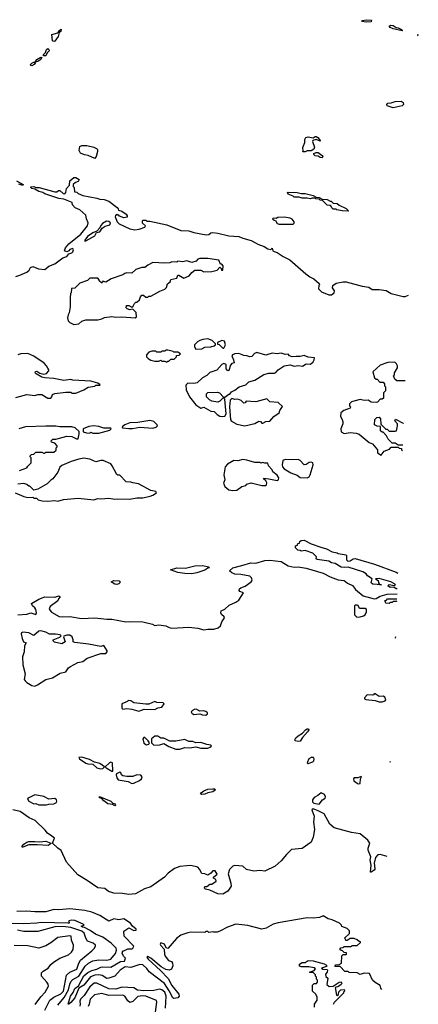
# Model space of a CAD drawing. Extents: x 2210602 to 2357277, y 510288 to 673808.
# Tile 257 of 464: x 2345335 to 2349316, y 537963 to 547804. Entities that reach past the tile are written whole.
import ezdxf

# ---------------------------------------------------------------- set-up
doc = ezdxf.new("R2010")
doc.units = 0

msp = doc.modelspace()

# ---------------------------------------------------------------- linework, layer by layer
at = {"layer": '0CON05XD'}
for points in [[(2348795, 547778.8), (2348752.5, 547785), (2348760, 547795), (2348795, 547803.8), (2348845, 547797.5), (2348850, 547795), (2348845, 547783.3), (2348795, 547778.8)], [(2349155, 547693.3), (2349065, 547712.5), (2349035, 547726.2), (2349025, 547740), (2349042.3, 547747.7), (2349065.8, 547745.8), (2349095, 547726.2), (2349115, 547723.3), (2349150, 547705), (2349160, 547695), (2349155, 547693.3)], [(2345675, 547586.2), (2345664.1, 547594.1), (2345657.5, 547655), (2345717, 547673), (2345727.5, 547695), (2345747.5, 547707.5), (2345746.7, 547685), (2345730, 547675), (2345718.8, 547635), (2345685, 547588.8), (2345675, 547586.2)], [(2349315.9, 547643.6), (2349312.5, 547645), (2349312.5, 547655), (2349316.2, 547653.1)], [(2345571.7, 547441.7), (2345572, 547455), (2345594.2, 547475.8), (2345603.3, 547506.7), (2345615.8, 547515.8), (2345627.1, 547507.1), (2345628.3, 547491.7), (2345608.8, 547471.2), (2345595, 547442), (2345571.7, 547441.7)], [(2345455, 547342.9), (2345446.2, 547346.2), (2345444.2, 547355), (2345455, 547370), (2345475, 547380), (2345490, 547380), (2345505, 547406), (2345545, 547428), (2345556.4, 547426.4), (2345545, 547406.7), (2345515, 547386.7), (2345490, 547380), (2345492.5, 547375), (2345478, 547355), (2345455, 547342.9)], [(2349065, 546924.4), (2349005, 546942), (2349001.4, 546955), (2349011.7, 546968.3), (2349045, 546971.4), (2349085, 546987.5), (2349145, 546988.1), (2349165.6, 546975.6), (2349167.1, 546955), (2349156.2, 546943.8), (2349065, 546924.4)], [(2348161.7, 546481.7), (2348167.5, 546492.5), (2348162, 546525), (2348184, 546575), (2348184.3, 546605), (2348193.6, 546626.4), (2348215, 546633.3), (2348265, 546622.5), (2348285, 546636.2), (2348295, 546636.2), (2348312.5, 546625), (2348337.5, 546595), (2348335, 546590), (2348296.7, 546606.7), (2348263.3, 546595), (2348260, 546585), (2348280.7, 546530.7), (2348271.7, 546508.3), (2348245, 546492.5), (2348205, 546492.5), (2348185, 546482.5), (2348161.7, 546481.7)], [(2346085, 546418), (2346018.8, 546445), (2345981.6, 546451.6), (2345940.8, 546470.8), (2345927.8, 546495), (2345934, 546536), (2345955, 546546.9), (2346006.7, 546546.7), (2346075, 546529.5), (2346102, 546515), (2346112, 546505), (2346112.9, 546485), (2346099.2, 546435), (2346085, 546418)], [(2348355, 546423.8), (2348335, 546426.7), (2348315, 546440), (2348285, 546444), (2348273.3, 546455), (2348272.5, 546465), (2348295, 546477.5), (2348315, 546477.5), (2348357.3, 546447.3), (2348361.2, 546435), (2348355, 546423.8)], [(2345295, 545238), (2345335, 545249.2), (2345405, 545278.8), (2345429.2, 545300.8), (2345444.3, 545325.7), (2345465, 545336.7), (2345523.9, 545313.9), (2345585, 545308), (2345625, 545338.8), (2345686.6, 545363.4), (2345765, 545423.8), (2345805, 545438), (2345825.8, 545464.2), (2345855, 545473.8), (2345865.8, 545484.2), (2345873.3, 545505), (2345865.9, 545515.9), (2345835, 545506.2), (2345825, 545492.5), (2345806.4, 545483.6), (2345783.3, 545495), (2345791.2, 545525), (2345825.8, 545564.2), (2345945, 545660), (2346012.5, 545745), (2346020, 545775), (2346003, 545813), (2345995, 545850), (2345935, 545902.5), (2345890, 545925), (2345863, 545953), (2345860, 545975), (2345775, 546010), (2345727.1, 546017.1), (2345585, 546064.2), (2345565, 546078), (2345525, 546085.7), (2345485, 546111.2), (2345457.5, 546115), (2345446.7, 546125), (2345447.5, 546132.5), (2345475, 546137.5), (2345495, 546128), (2345528.1, 546128.1), (2345686.4, 546083.6), (2345705, 546082.5), (2345723.3, 546096.7), (2345735, 546097.5), (2345770, 546065), (2345785, 546063.8), (2345796.7, 546075), (2345802.5, 546115), (2345831.7, 546148.3), (2345837, 546193), (2345875, 546226.7), (2345895, 546226.2), (2345930, 546205), (2345920, 546185), (2345893, 546177), (2345870, 546155), (2345870, 546135), (2345880, 546125), (2345881.7, 546081.7), (2345905, 546080), (2345920, 546065), (2345965, 546047.5), (2346105, 546020), (2346135, 546010), (2346177, 546007), (2346225, 545990), (2346308.3, 545928.3), (2346320, 545915), (2346321.7, 545901.7), (2346355, 545890), (2346399.3, 545859.3), (2346410, 545845), (2346408.3, 545831.7), (2346375, 545822.5), (2346331.7, 545841.7), (2346325, 545850), (2346311.7, 545851.7), (2346305, 545860), (2346291.7, 545848.3), (2346290, 545835), (2346310, 545785), (2346330, 545765), (2346434.4, 545714.4), (2346485, 545703.8), (2346529.3, 545710.7), (2346585, 545730), (2346590, 545745), (2346561.7, 545771.7), (2346560, 545795), (2346565, 545800), (2346595, 545800), (2346605, 545790), (2346635, 545790), (2346805, 545753.3), (2346945, 545697.5), (2347025, 545693.8), (2347075, 545676), (2347195.9, 545654.1), (2347225, 545657.5), (2347245, 545672.5), (2347264.1, 545675.9), (2347315, 545671.2), (2347425, 545643.8), (2347525, 545636.7), (2347565, 545618.8), (2347647.3, 545597.3), (2347690, 545575), (2347715, 545560), (2347777.7, 545537.7), (2347815, 545513.3), (2347841.7, 545508.3), (2347855, 545520), (2347862.5, 545495), (2347875, 545486.7), (2347905, 545476.2), (2347965, 545436.2), (2348032.5, 545405), (2348194.2, 545264.2), (2348232.5, 545235), (2348272.5, 545215), (2348326.4, 545166.4), (2348330, 545155), (2348323, 545147), (2348320, 545115), (2348350, 545085), (2348423.6, 545053.6), (2348450, 545055), (2348477.5, 545075), (2348480, 545095), (2348460, 545125), (2348461.7, 545148.3), (2348495, 545170), (2348565, 545183.3), (2348595, 545183.3), (2348755, 545140), (2348821.2, 545131.2), (2348855.8, 545105.8), (2348925, 545108), (2348995, 545098), (2349045, 545067.5), (2349165, 545037.5), (2349185, 545037.5), (2349217.3, 545049.4)], [(2345304, 546194), (2345370, 546155), (2345365, 546147.5)], [(2345365, 546147.5), (2345325, 546158.8)], [(2348615, 545890), (2348555, 545892.5), (2348503, 545903), (2348495, 545910), (2348465, 545910), (2348451.7, 545921.7), (2348450, 545935), (2348438.3, 545948.3), (2348405, 545950), (2348358.3, 545998.3), (2348335, 546000), (2348325, 546010), (2348293, 546013), (2348285, 546020), (2348255, 546020), (2348235, 546012.5), (2348205, 546020), (2348155, 546020), (2348125, 546030), (2348075, 546030), (2348065, 546040), (2348015, 546060), (2348010, 546075), (2348015, 546080), (2348105, 546076.7), (2348145, 546067.5), (2348186.4, 546066.4), (2348265, 546047.5), (2348295, 546030), (2348327, 546027), (2348355, 546010), (2348407, 546007), (2348435, 545990), (2348445, 545990), (2348465, 545970), (2348505, 545967.5), (2348525, 545950), (2348597, 545917), (2348620, 545895), (2348615, 545890)], [(2345985, 545590), (2345995, 545592.5), (2346085, 545642.9), (2346102.5, 545677.5), (2346135, 545683.8), (2346158.3, 545721.7), (2346189.4, 545740.6), (2346235, 545752.9), (2346242.9, 545775), (2346226.7, 545786.7), (2346200.7, 545789.3), (2346162.7, 545767.3), (2346143.9, 545746.1), (2346136.7, 545723.3), (2346105, 545690), (2346065, 545674), (2346013, 545637), (2345985, 545600), (2345985, 545590)], [(2348065, 545760), (2348075, 545770), (2348076.7, 545785), (2348055, 545810), (2348035, 545821.2), (2347975, 545830.8), (2347914.1, 545825.9), (2347895, 545817.5), (2347865, 545820), (2347860, 545815), (2347875, 545800), (2347888.3, 545798.3), (2347905, 545767.5), (2347925, 545760), (2348065, 545760)], [(2345875, 544757.5), (2345925, 544762.5), (2345955, 544790), (2345995, 544802.5), (2346115, 544803.3), (2346155, 544812.5), (2346183.6, 544826.4), (2346255, 544836.7), (2346295, 544830), (2346355, 544832.5), (2346487, 544823), (2346500, 544835), (2346498.3, 544878.3), (2346465, 544910), (2346435, 544902.5), (2346410, 544915), (2346400, 544925), (2346401.7, 544948.3), (2346425, 544947.5), (2346455, 544930), (2346468.3, 544941.7), (2346481.7, 544968.3), (2346495, 544980), (2346505, 544980), (2346530, 545005), (2346540, 545035), (2346555, 545050), (2346571.7, 545051.7), (2346595, 545030), (2346615, 545030), (2346625, 545040), (2346645, 545040), (2346735, 545090), (2346785, 545110), (2346801.7, 545128.3), (2346812.5, 545165), (2346837, 545183), (2346843.6, 545206.4), (2346905, 545220), (2346915, 545250), (2346925, 545250), (2346975, 545220), (2347026.1, 545243.9), (2347053.6, 545276.4), (2347085, 545300), (2347145, 545300), (2347175, 545282.5), (2347255, 545287.5), (2347308.3, 545301.7), (2347335, 545330), (2347348.3, 545318.3), (2347351.7, 545301.7), (2347365, 545300), (2347367.5, 545345), (2347355, 545360), (2347341.7, 545361.7), (2347325, 545400), (2347213, 545417), (2347133, 545417), (2347115, 545410), (2347098.3, 545391.7), (2347055, 545377.5), (2347005, 545392.5), (2346965, 545383.3), (2346915, 545390), (2346905, 545380), (2346855, 545382.5), (2346835, 545372.5), (2346785, 545370), (2346665, 545376.7), (2346615, 545350), (2346585, 545327.5), (2346555, 545326.7), (2346493.3, 545306.7), (2346455, 545270), (2346405, 545273.3), (2346385, 545267.5), (2346365, 545253.3), (2346250, 545215), (2346195, 545180), (2346165, 545190), (2346160, 545175), (2346153, 545173), (2346130, 545195), (2346130, 545205), (2346115, 545220), (2346035, 545220), (2346011.7, 545198.3), (2345935, 545170), (2345885, 545120), (2345851.7, 545118.3), (2345850, 545075), (2345842.5, 545067.5), (2345837.5, 545025), (2345840, 544935), (2345827.5, 544875), (2345817.5, 544855), (2345813.3, 544825), (2345817.5, 544795), (2345836.4, 544776.4), (2345875, 544757.5)], [(2347095, 544510), (2347155, 544512.5), (2347185, 544530), (2347245, 544532.5), (2347277, 544543), (2347290, 544555), (2347290, 544565), (2347257, 544597), (2347215, 544612.5), (2347165, 544607.5), (2347135, 544597.5), (2347110, 544585), (2347080, 544555), (2347080, 544535), (2347095, 544510)], [(2347375, 544520), (2347390, 544555), (2347379.3, 544589.3), (2347355, 544597.5), (2347311.7, 544578.3), (2347311.7, 544561.7), (2347328.3, 544558.3), (2347365, 544520), (2347375, 544520)], [(2346805, 544380), (2346815, 544390), (2346825, 544390), (2346845, 544410), (2346878.3, 544411.7), (2346900, 544435), (2346901.7, 544448.3), (2346928.3, 544451.7), (2346940, 544465), (2346915, 544480), (2346875, 544480), (2346867, 544487), (2346815, 544500), (2346795, 544500), (2346785, 544490), (2346755, 544490), (2346745, 544480), (2346705, 544480), (2346695, 544490), (2346655, 544490), (2346625, 544480), (2346600, 544455), (2346600, 544435), (2346617, 544417), (2346645, 544402.5), (2346685, 544392.5), (2346725, 544392.5), (2346745, 544400), (2346755, 544390), (2346785, 544390), (2346805, 544380)], [(2345295, 544027.5), (2345405, 544056.7), (2345485, 544047.5), (2345515, 544058.8), (2345555, 544056.2), (2345615, 544022.5), (2345645, 544020), (2345657, 544033), (2345663.6, 544056.4), (2345685, 544067.5), (2345795, 544080), (2345845, 544080), (2345855, 544070), (2345895, 544070), (2345976.7, 544103.3), (2346018.3, 544131.7), (2346085, 544142.5), (2346095, 544150), (2346135, 544150), (2346140, 544155), (2346115, 544170), (2346045, 544190), (2345865, 544200), (2345845, 544207.5), (2345775, 544197.5), (2345675, 544216.7), (2345587, 544223), (2345555, 544232.5), (2345500, 544265), (2345490, 544275), (2345491.7, 544288.3), (2345505, 544290), (2345535, 544270), (2345575, 544262.5), (2345601.7, 544268.3), (2345627, 544293), (2345627.5, 544305), (2345615, 544320), (2345602.5, 544345), (2345579.3, 544369.3), (2345475, 544440), (2345415, 544467.5), (2345345, 544463.3), (2345315, 544452.5)], [(2347365, 543836.7), (2347385, 543841.2), (2347398.8, 543865), (2347385, 544010), (2347375, 544020), (2347365, 544020), (2347335, 543990), (2347315, 543982.5), (2347255, 543990), (2347230, 544005), (2347200, 544035), (2347200, 544065), (2347213, 544077), (2347311.7, 544081.7), (2347330, 544075), (2347371.7, 544031.7), (2347385, 544030), (2347425, 544060), (2347435, 544060), (2347450, 544085), (2347485, 544102.5), (2347526.4, 544133.6), (2347592.5, 544155), (2347625, 544183.3), (2347685, 544200), (2347775, 544259.2), (2347825, 544272), (2347878.8, 544271.2), (2347893.6, 544276.4), (2347915, 544303.3), (2347975, 544343.8), (2348035, 544353.8), (2348075, 544341.2), (2348115, 544346.2), (2348158.3, 544341.7), (2348195, 544363.3), (2348239.5, 544360.5), (2348266.1, 544383.9), (2348277.5, 544405), (2348280, 544425), (2348215, 544430), (2348175, 544448.8), (2348135, 544436), (2348095, 544438.8), (2348055, 544433.3), (2348030, 544445), (2348015, 544460), (2347985, 544456.7), (2347945, 544470), (2347905, 544463.3), (2347855, 544470), (2347805, 544453.3), (2347795, 544450), (2347705, 544476.2), (2347681.7, 544468.3), (2347655, 544437.5), (2347635, 544433.3), (2347605, 544444), (2347575, 544446), (2347525, 544468.8), (2347484.2, 544465.8), (2347460, 544455), (2347453.3, 544445), (2347471.2, 544405), (2347476.7, 544375), (2347453.9, 544366.1), (2347439.5, 544350.5), (2347425, 544297.5), (2347415, 544293.3), (2347398.8, 544315), (2347397.3, 544357.3), (2347373, 544367), (2347353.6, 544356.4), (2347305, 544302.5), (2347235, 544277.5), (2347205, 544247.5), (2347160, 544225), (2347107, 544173), (2347075, 544167.5), (2347015, 544170), (2346995, 544150), (2346997.5, 544105), (2347032.5, 544035), (2347093.6, 543953.6), (2347145, 543920), (2347175, 543930), (2347245, 543890), (2347277, 543887), (2347307, 543857), (2347335, 543842.5), (2347365, 543836.7)], [(2349184.7, 544193.4), (2349103, 544193), (2349081.7, 544211.7), (2349070, 544245), (2349077, 544253), (2349080, 544275), (2349110, 544325), (2349110, 544345), (2349100, 544365), (2349081.7, 544381.7), (2349013, 544377), (2348935, 544350), (2348862.5, 544285), (2348880, 544225), (2348895, 544210), (2348905, 544210), (2348931.7, 544181.7), (2348965, 544180), (2348980, 544165), (2348980, 544145), (2348990, 544135), (2348990, 544095), (2348970, 544075), (2348968.3, 544021.7), (2348955, 544010), (2348935, 544010), (2348908.3, 543981.7), (2348895, 543977.5), (2348845, 543980), (2348815, 544000), (2348775, 543997.5), (2348735, 544006.7), (2348671.7, 543991.7), (2348650, 543985), (2348630, 543965), (2348630, 543945), (2348637.5, 543935), (2348635, 543920), (2348573, 543897), (2348542.5, 543875), (2348538.3, 543838.3), (2348557, 543807), (2348562.5, 543785), (2348562.5, 543765), (2348542.5, 543715), (2348547.5, 543685), (2348575, 543667.5), (2348635, 543677.5), (2348695, 543670), (2348725, 543660), (2348825, 543577.5), (2348860, 543565), (2348910, 543505), (2348910, 543475), (2348945, 543450), (2348975, 543490), (2349028.3, 543511.7), (2349045, 543530), (2349115, 543530), (2349125, 543520), (2349148.3, 543518.3), (2349150, 543505), (2349158.2, 543496.8)], [(2347585, 543743.8), (2347685, 543766.7), (2347725, 543792.5), (2347739.3, 543789.3), (2347755, 543770), (2347765, 543770), (2347795, 543787.5), (2347835, 543790), (2347873.6, 543836.4), (2347926.4, 543873.6), (2347933, 543897), (2347958.3, 543938.3), (2347915, 543977.5), (2347835, 543983.3), (2347803, 544013), (2347693.6, 543983.6), (2347598.3, 543991.7), (2347586.4, 543973.6), (2347575, 543972.5), (2347547, 543997), (2347515, 544012.5), (2347485, 544007.5), (2347453, 544017), (2347438.3, 544001.7), (2347431.2, 543935), (2347440, 543805), (2347451.2, 543791.2), (2347502.3, 543762.3), (2347585, 543743.8)], [(2349160.3, 543550), (2349115, 543550), (2349085, 543570), (2349055, 543570), (2349015, 543610), (2349000, 543645), (2348965, 543680), (2348955, 543680), (2348940, 543695), (2348938.3, 543738.3), (2348905, 543740), (2348880, 543755), (2348883, 543807), (2348903, 543827), (2348925, 543830), (2348940, 543815), (2348941.7, 543761.7), (2348991.7, 543711.7), (2349005, 543710), (2349025, 543690), (2349085, 543690), (2349100, 543695), (2349110, 543745), (2349110, 543765), (2349082.5, 543795), (2349088.3, 543811.7), (2349165, 543772.5), (2349168.7, 543772.7)], [(2345331.7, 543298.3), (2345406.4, 543323.6), (2345415, 543340), (2345450, 543375), (2345450, 543425), (2345440, 543435), (2345440, 543445), (2345451.7, 543458.3), (2345475, 543460), (2345495, 543480), (2345555, 543480), (2345575, 543470), (2345585, 543470), (2345595, 543480), (2345675, 543480), (2345698.3, 543501.7), (2345700, 543525), (2345710, 543535), (2345710, 543545), (2345685, 543570), (2345651.7, 543581.7), (2345650, 543595), (2345665, 543610), (2345695, 543610), (2345805, 543642.5), (2345855, 543637.5), (2345903, 543613), (2345920, 543615), (2345930, 543665), (2345928.3, 543688.3), (2345890, 543725), (2345855, 543736.2), (2345735, 543733.3), (2345695, 543740), (2345595, 543741.2), (2345393, 543733), (2345326.1, 543713.9)], [(2346035, 543670), (2346045, 543680), (2346065, 543672.5), (2346125, 543672.5), (2346235, 543700), (2346250, 543715), (2346245, 543720), (2346175, 543722.5), (2346125, 543738.8), (2346075, 543743.3), (2346025, 543736.7), (2345970, 543715), (2345970, 543685), (2346003, 543673), (2346035, 543670)], [(2346425, 543716.7), (2346463, 543717), (2346535, 543730), (2346665, 543722.5), (2346698.3, 543731.7), (2346710, 543745), (2346707.5, 543755), (2346675, 543786.7), (2346635, 543798), (2346515, 543778.8), (2346435, 543774), (2346384.1, 543755.9), (2346360, 543735), (2346363, 543723), (2346425, 543716.7)], [(2345615, 542990.5), (2345685, 542997.8), (2345715, 542993.1), (2345772.7, 543007.3), (2345917.9, 543022.1), (2346075, 543003.6), (2346115, 543019.4), (2346145, 543014.4), (2346225, 543020), (2346285, 543011.5), (2346315, 543015.6), (2346435, 543012), (2346505, 543024.2), (2346563.6, 543026.4), (2346638.3, 543041.7), (2346665, 543050), (2346700, 543075), (2346695, 543087.5), (2346645, 543097.5), (2346520, 543165), (2346465, 543173.3), (2346445, 543182.5), (2346400, 543185), (2346335, 543250), (2346315, 543250), (2346305, 543257.5), (2346260, 543345), (2346244.2, 543364.2), (2346169.2, 543399.2), (2346145, 543399.2), (2346095, 543383.8), (2346035, 543410), (2345975, 543420), (2345925, 543412.5), (2345847.5, 543387.5), (2345755, 543347.5), (2345735, 543330), (2345717, 543283), (2345666.4, 543213.6), (2345647, 543203), (2345610, 543165), (2345517, 543113), (2345475, 543100), (2345435, 543140), (2345425, 543140), (2345407, 543157), (2345375, 543167.5), (2345315, 543160)], [(2347465, 543098), (2347505, 543102), (2347555, 543136.7), (2347595, 543147.5), (2347605, 543160), (2347646.4, 543173.6), (2347755, 543148.8), (2347791.7, 543148.3), (2347800, 543155), (2347802.5, 543175), (2347792.5, 543195), (2347770, 543215), (2347775, 543220), (2347825, 543216.2), (2347905, 543199.2), (2347920, 543205), (2347924.2, 543225), (2347905, 543250), (2347862.5, 543285), (2347856.1, 543306.1), (2347820, 543345), (2347815, 543370), (2347785, 543370), (2347765, 543377.5), (2347745, 543372.5), (2347735, 543377.5), (2347683.6, 543376.4), (2347605, 543402), (2347565, 543408), (2347515, 543394), (2347475, 543397.5), (2347409.3, 543360.7), (2347386.7, 543335), (2347372.5, 543255), (2347382.9, 543205), (2347371.7, 543171.7), (2347385, 543136.7), (2347425, 543103.3), (2347465, 543098)], [(2348205, 543224), (2348225, 543236), (2348235.4, 543254.6), (2348266.9, 543355), (2348263.3, 543375), (2348245, 543381.4), (2348225, 543378.6), (2348195, 543358.8), (2348175, 543356), (2348135, 543398.9), (2348115, 543409.5), (2348045, 543403.1), (2347985, 543407.1), (2347963.2, 543396.8), (2347956.2, 543355), (2347960, 543335), (2347976.7, 543315), (2348044.3, 543274.3), (2348105, 543250), (2348135, 543229.2), (2348205, 543224)], [(2345290, 543075), (2345375, 543037.5), (2345415, 543027.5), (2345465, 543030), (2345475, 543022.5), (2345501.7, 543021.7), (2345520, 543005), (2345560, 542995), (2345615, 542990.5)], [(2349105.7, 542115.2), (2349095, 542116.7), (2349073, 542133), (2349035, 542130), (2349012.5, 542145), (2349025, 542160), (2349075, 542150), (2349090, 542155), (2349080, 542165), (2349042.5, 542185), (2348925, 542220), (2348890, 542215), (2348915, 542200), (2348920, 542175), (2348930, 542160), (2348950, 542155), (2348861.2, 542161.2), (2348846.7, 542175), (2348856.4, 542216.4), (2348807.5, 542245), (2348795, 542266.2), (2348763.3, 542285), (2348615, 542332.5), (2348575, 542327.5), (2348545, 542333.3), (2348487, 542367), (2348450, 542375), (2348421.7, 542391.7), (2348305, 542410), (2348297.5, 542415), (2348300, 542435), (2348262.5, 542472.5), (2348185, 542497.5), (2348145, 542492.5), (2348135, 542500), (2348111.7, 542501.7), (2348090, 542525), (2348090, 542545), (2348108.3, 542551.7), (2348111.7, 542568.3), (2348128.3, 542571.7), (2348131.7, 542588.3), (2348145, 542600), (2348175, 542602.5), (2348246.7, 542566.7), (2348343, 542533), (2348400, 542515), (2348456.7, 542486.7), (2348505, 542476), (2348515, 542467.5), (2348595, 542456.2), (2348600, 542445), (2348597.5, 542405), (2348612.3, 542392.3), (2348635, 542394.4), (2348665, 542416.2), (2348685, 542418.2), (2348880.4, 542360.4), (2349095, 542280.5), (2349111.7, 542273.4)], [(2345315, 541855.6), (2345405, 541861.2), (2345445, 541876.7), (2345495, 541860), (2345502.5, 541875), (2345497.7, 541907.7), (2345487.5, 541925), (2345462.5, 541945), (2345451.7, 541968.3), (2345525, 542011.2), (2345585, 542036), (2345685, 542032.5), (2345725, 542046.7), (2345740, 542035), (2345723, 542017), (2345717.5, 541995), (2345640.3, 541939.7), (2345630, 541915), (2345637.7, 541897.7), (2345653.7, 541883.7), (2345730.2, 541840.2), (2345765, 541834.4), (2345835, 541838.5), (2345952.4, 541817.6), (2346085, 541825.8), (2346205, 541810.8), (2346255, 541813.8), (2346395, 541784), (2346435, 541789.2), (2346565, 541786.9), (2346661.2, 541761.2), (2346685, 541750), (2346725, 541756.2), (2346795, 541746), (2346828.3, 541728.3), (2346855, 541722.2), (2347023, 541733), (2347115, 541721.5), (2347175, 541705.5), (2347215, 541713.1), (2347275, 541711.2), (2347318.6, 541725), (2347340, 541745), (2347354.6, 541785.4), (2347382, 541825), (2347378.8, 541835), (2347349.3, 541859.3), (2347342.5, 541875), (2347347.5, 541895), (2347385, 541913.8), (2347427.3, 541952.7), (2347495, 541980.8), (2347525, 542000.8), (2347570, 542075), (2347535, 542090), (2347528.3, 542098.3), (2347530, 542115), (2347544.1, 542125.9), (2347588.3, 542141.7), (2347647.5, 542185), (2347653.3, 542195), (2347656.7, 542205), (2347651.2, 542225), (2347635, 542243.3), (2347545, 542259.2), (2347485, 542262.9), (2347453.3, 542275), (2347430, 542295), (2347463.3, 542325), (2347555, 542348.6), (2347644, 542376), (2347695, 542372.5), (2347785, 542399.2), (2347835, 542402.9), (2347945, 542388.1), (2348015, 542345.8), (2348075, 542331.4), (2348115, 542334.3), (2348195, 542320.6), (2348365, 542272.5), (2348435.8, 542235), (2348515, 542204.5), (2348575, 542197.1), (2348610.7, 542170.7), (2348657.4, 542147.4), (2348690, 542110), (2348766.2, 542045), (2348875, 542016.2), (2348895, 542018.7), (2348936.3, 542043.7), (2349005, 542060.9), (2349103.9, 542066.1)], [(2347055, 542265.7), (2346985, 542268.8), (2346915, 542278.6), (2346842.5, 542305), (2346905, 542324.2), (2346991.7, 542321.7), (2347085, 542346.9), (2347165, 542349.4), (2347220, 542335), (2347230, 542325), (2347215, 542322.5), (2347185, 542301.4), (2347105, 542274.4), (2347055, 542265.7)], [(2346305, 542159.2), (2346285, 542162.5), (2346250, 542185), (2346275, 542198.8), (2346327, 542197), (2346337.5, 542185), (2346336.7, 542175), (2346325, 542164.2), (2346305, 542159.2)], [(2348701.3, 541831.3), (2348735, 541834.4), (2348768, 541845), (2348785, 541857.1), (2348797.7, 541885), (2348797.7, 541907.7), (2348785, 541918.1), (2348727.5, 541917.5), (2348715, 541947.5), (2348705, 541953.3), (2348685, 541952.5), (2348680, 541945), (2348680, 541855), (2348701.3, 541831.3)], [(2349101, 541992), (2349095, 541990), (2349065, 541990), (2349055, 541980), (2349035, 541980), (2349025, 541970), (2348991.7, 541971.7), (2348990, 541985), (2348980, 541995), (2348998.3, 542001.7), (2349010, 542015), (2349101.9, 542015)], [(2345485, 541143.8), (2345514.1, 541155.9), (2345595, 541208.8), (2345662.5, 541225), (2345738.3, 541271.7), (2345795, 541287.5), (2345823.6, 541326.4), (2345841.2, 541338.8), (2345915, 541377.5), (2345965, 541390), (2346007.3, 541422.7), (2346145, 541470), (2346195, 541470), (2346210, 541485), (2346207.5, 541495), (2346175, 541550), (2346145, 541540), (2346023.6, 541563.6), (2345885, 541577.5), (2345870, 541585), (2345870, 541605), (2345857.5, 541635), (2345835, 541652.5), (2345805, 541652.5), (2345777, 541643), (2345772.5, 541635), (2345790, 541585), (2345755, 541566.7), (2345683.6, 541583.6), (2345670, 541595), (2345670, 541605), (2345735, 541632.5), (2345750, 541645), (2345740, 541655), (2345693, 541663), (2345633.9, 541663.9), (2345595, 541683.3), (2345545, 541696.2), (2345525, 541692.5), (2345475, 541650), (2345426, 541676), (2345365, 541682.5), (2345352.5, 541675), (2345350, 541665), (2345358, 541618), (2345372.5, 541585), (2345400, 541575), (2345383.6, 541546.4), (2345381.2, 541485), (2345362.5, 541435), (2345367.5, 541355), (2345389.2, 541265), (2345380.9, 541210.9), (2345388, 541195), (2345405, 541180), (2345455, 541150), (2345485, 541143.8)], [(2349087.5, 541634.7), (2349086, 541625), (2349086.9, 541621.4)], [(2348955, 540984.8), (2348984, 540995), (2348992.5, 541005), (2348981.2, 541031.2), (2348965, 541041.9), (2348925, 541039.2), (2348885, 541067.5), (2348875, 541067.5), (2348867.5, 541055), (2348857.7, 541052.3), (2348805, 541055.7), (2348778, 541025), (2348778.8, 541015), (2348790.6, 541010.6), (2348885, 540999.1), (2348926.2, 540985), (2348955, 540984.8)], [(2346525, 540894.4), (2346578.3, 540911.7), (2346685, 540910), (2346715, 540927.5), (2346756.1, 540933.9), (2346777.5, 540965), (2346766.4, 540976.4), (2346705, 540980), (2346685, 540990), (2346625, 540963.8), (2346595, 540961.2), (2346475, 540976.7), (2346445, 540996.2), (2346425, 541000), (2346395, 540981.2), (2346353.6, 540966.4), (2346355, 540923.3), (2346365, 540914.3), (2346405, 540918), (2346455, 540913.3), (2346525, 540894.4)], [(2347195, 540853.8), (2347210, 540865), (2347210, 540875), (2347195, 540890), (2347175, 540897.5), (2347135, 540892.5), (2347105, 540910), (2347085, 540913.3), (2347059.3, 540900.7), (2347046.7, 540885), (2347052.7, 540872.7), (2347075, 540860.8), (2347135, 540867.5), (2347160, 540855), (2347195, 540853.8)], [(2348115, 540590), (2348086.7, 540596.7), (2348083.3, 540605), (2348094.2, 540625), (2348115, 540647.5), (2348158.7, 540671.3), (2348188.8, 540705), (2348205, 540715.6), (2348220, 540715), (2348223.3, 540705), (2348210, 540685), (2348159.5, 540630.5), (2348135, 540593.8), (2348115, 540590)], [(2346603, 540557), (2346625, 540562.5), (2346630, 540575), (2346617.5, 540595), (2346585, 540630), (2346575, 540630), (2346564, 540616), (2346575, 540573.3), (2346603, 540557)], [(2346893, 540513), (2346935, 540513.1), (2346985, 540530.8), (2347035, 540525.8), (2347095, 540537.5), (2347143.4, 540523.4), (2347215, 540524.3), (2347242.5, 540535), (2347250, 540545), (2347245, 540552.5), (2347205, 540558.8), (2347145, 540581.2), (2347095, 540576.7), (2347065, 540590), (2347025, 540588.8), (2346985, 540610), (2346895, 540592.9), (2346833.6, 540593.6), (2346775, 540622.5), (2346745, 540622.5), (2346715, 540642.5), (2346685, 540642.5), (2346650, 540615), (2346650, 540575), (2346675, 540554), (2346733.6, 540556.4), (2346775, 540570), (2346825, 540540), (2346893, 540513)], [(2346145, 540315.5), (2346165, 540320), (2346182.5, 540335), (2346135, 540370), (2346083.1, 540383.1), (2346031.1, 540411.1), (2345955, 540431.9), (2345925, 540430), (2345932.5, 540415), (2345995, 540373), (2346015, 540365.3), (2346065, 540362.1), (2346105, 540324.8), (2346145, 540315.5)], [(2346255, 540292), (2346265, 540292.5), (2346263.3, 540375), (2346245, 540383.8), (2346232.1, 540377.9), (2346190, 540335), (2346197.5, 540325), (2346255, 540292)], [(2348215, 540370), (2348225, 540373.8), (2348264.5, 540385.5), (2348274.3, 540395), (2348276.9, 540415), (2348268.8, 540428.8), (2348245, 540430.4), (2348222.2, 540415), (2348207.5, 540375), (2348215, 540370)], [(2349039.8, 540380.5), (2349036.7, 540385), (2349040.1, 540388.4)], [(2346455, 540169.4), (2346475, 540171.5), (2346530.9, 540199.1), (2346550, 540215), (2346557.5, 540235), (2346543.6, 540253.6), (2346505, 540258), (2346465, 540240), (2346405, 540239.4), (2346365.9, 540245.9), (2346353.3, 540255), (2346345, 540277.5), (2346335, 540282.5), (2346302.5, 540265), (2346298.8, 540255), (2346304.4, 540225.6), (2346317, 540207), (2346418.6, 540188.6), (2346455, 540169.4)], [(2348715, 540166.7), (2348735, 540170), (2348737.5, 540215), (2348750, 540235), (2348745, 540240), (2348712.3, 540227.7), (2348676.7, 540225), (2348668, 540215), (2348674, 540195), (2348705, 540173.3), (2348715, 540166.7)], [(2347150.7, 540060.7), (2347142.5, 540065), (2347147.5, 540075), (2347175, 540096.2), (2347215, 540112), (2347265, 540118), (2347280, 540115), (2347290, 540105), (2347265, 540086.2), (2347213.9, 540076.1), (2347185, 540063.8), (2347150.7, 540060.7)], [(2348325, 539962.5), (2348360, 540005), (2348385, 540023.8), (2348389.2, 540035), (2348380, 540060), (2348345, 540076.2), (2348311.4, 540048.6), (2348275, 540031.1), (2348259.5, 540005), (2348260.8, 539985), (2348272.9, 539972.9), (2348325, 539962.5)], [(2345604.1, 539955.9), (2345625, 539964), (2345675, 539968), (2345701.5, 539978.5), (2345707, 539993), (2345704.1, 540005), (2345685, 540020.3), (2345625, 540014.3), (2345575, 540040.6), (2345485, 540057.2), (2345425, 540027.1), (2345414.5, 540015), (2345425, 539994.2), (2345475, 539967.5), (2345495, 539968.8), (2345525, 539956.7), (2345604.1, 539955.9)], [(2346285, 539946.7), (2346260.7, 539960.7), (2346215, 539965.8), (2346176.7, 539995), (2346155, 540020), (2346132.5, 540025), (2346131.7, 540038.3), (2346244.2, 539994.2), (2346265, 539972.5), (2346286.2, 539965), (2346293.3, 539955), (2346285, 539946.7)], [(2349004, 539439.9), (2348935, 539459.6), (2348913.2, 539456.8), (2348888.9, 539431.1), (2348877.1, 539375), (2348879.2, 539349.2), (2348881.2, 539315), (2348876.2, 539305), (2348845, 539282.5), (2348840, 539285), (2348844, 539355), (2348836.7, 539405), (2348843.2, 539436.8), (2348815, 539502.5), (2348815.5, 539525), (2348831.2, 539575), (2348813.3, 539605), (2348735, 539665.9), (2348649.7, 539679.7), (2348477.6, 539727.6), (2348433.2, 539763.2), (2348375, 539866), (2348317.3, 539897.3), (2348265, 539916), (2348252, 539905), (2348274.7, 539844.7), (2348270.7, 539785), (2348280.3, 539709.7), (2348264.8, 539635), (2348246, 539584), (2348155, 539521.2), (2348051.2, 539508.8), (2347998.9, 539461.1), (2347945, 539395.4), (2347886.8, 539345), (2347785, 539293.3), (2347735, 539300.5), (2347675, 539292.6), (2347601.4, 539311.4), (2347565, 539343.8), (2347485, 539348.8), (2347465, 539342.5), (2347430.4, 539309.6), (2347415.8, 539265.8), (2347445, 539172.5), (2347445.7, 539145), (2347413.3, 539095), (2347365, 539063.8), (2347315, 539066.2), (2347235, 539102.9), (2347190, 539115), (2347180, 539125), (2347185, 539140), (2347205, 539140), (2347235, 539162.5), (2347255, 539162.5), (2347296.7, 539195), (2347295, 539210), (2347270, 539225), (2347270, 539235), (2347306.4, 539263.6), (2347286.4, 539296.4), (2347265, 539297.5), (2347245, 539272.5), (2347215, 539252.5), (2347185, 539267.5), (2347155, 539270), (2347132.5, 539312.5), (2347113.1, 539333.1), (2347045, 539350.4), (2347005, 539345.9), (2346935, 539341.2), (2346880.4, 539319.6), (2346817.4, 539272.6), (2346782.5, 539235), (2346645, 539136.8), (2346583, 539117), (2346492.8, 539067.2), (2346425, 539060), (2346361, 539071), (2346275, 539072.7), (2346221.6, 539091.6), (2346185, 539119.1), (2346115, 539127.3), (2346010.4, 539200.4), (2345915, 539255.4), (2345804, 539385), (2345749.5, 539499.5), (2345714.2, 539524.2), (2345662.5, 539575), (2345682.7, 539622.7), (2345656.7, 539645), (2345612.7, 539672.7), (2345588.6, 539705), (2345489, 539799), (2345430, 539825), (2345340.3, 539890.3), (2345265, 539905.6)], [(2345365, 539534), (2345360, 539535), (2345360, 539545), (2345376.2, 539565), (2345405, 539584), (2345425, 539588.6), (2345485, 539591.4), (2345535, 539585.8), (2345595, 539592.2), (2345647.5, 539575), (2345648.8, 539568.8), (2345620.8, 539549.2), (2345508.1, 539558.1), (2345425, 539557.1), (2345365, 539534)], [(2348953.5, 538111), (2348943, 538123), (2348935, 538150), (2348885, 538180), (2348860, 538205), (2348830, 538270), (2348776.4, 538273.6), (2348735, 538261.2), (2348705, 538277.5), (2348625, 538280), (2348615, 538290), (2348581.7, 538291.7), (2348535, 538340), (2348481.7, 538341.7), (2348493, 538357), (2348525, 538360), (2348550, 538375), (2348551.7, 538448.3), (2348565, 538460), (2348595, 538460), (2348600, 538465), (2348598.3, 538478.3), (2348575, 538480), (2348558.3, 538498.3), (2348545, 538500), (2348531.7, 538511.7), (2348541.7, 538528.3), (2348565, 538530), (2348575, 538540), (2348645, 538540), (2348655, 538550), (2348705, 538550), (2348738.3, 538581.7), (2348738.3, 538588.3), (2348725, 538590), (2348707, 538607), (2348675, 538620), (2348635, 538620), (2348605, 538600), (2348591.7, 538601.7), (2348590, 538615), (2348580, 538625), (2348628.3, 538671.7), (2348628.3, 538698.3), (2348605, 538720), (2348551.7, 538741.7), (2348550, 538755), (2348530, 538775), (2348455, 538807.5), (2348415, 538817.5), (2348365, 538846.7), (2348328.3, 538831.7), (2348265, 538823.8), (2348205, 538825.8), (2347915, 538776.2), (2347865, 538762.5), (2347797, 538723), (2347755, 538712.5), (2347615, 538750), (2347495, 538763.3), (2347410, 538735), (2347335, 538692.5), (2347306.4, 538683.6), (2347275, 538682.5), (2347265, 538687.5), (2347225, 538680), (2347215, 538690), (2347195, 538690), (2347185, 538680), (2347045, 538682.5), (2347015, 538676.7), (2346945.8, 538654.2), (2346900.7, 538619.3), (2346815, 538520), (2346797, 538527), (2346780, 538565), (2346745, 538575.7), (2346738, 538565), (2346742.5, 538555), (2346777.5, 538515), (2346780, 538465), (2346786.7, 538445), (2346822.3, 538402.3), (2346850.7, 538390.7), (2346862.5, 538375), (2346863, 538347), (2346852.5, 538315), (2346827, 538303), (2346795, 538309.2), (2346748.5, 538338.5), (2346645, 538425.6), (2346615, 538442), (2346606.2, 538435), (2346617.5, 538415), (2346742.1, 538302.1), (2346819.3, 538219.3), (2346855, 538150), (2346923.1, 538065), (2346926.5, 538043.5), (2346915, 538026.2), (2346875, 538020), (2346865, 538026.2), (2346828.7, 538098.7), (2346779.8, 538169.8), (2346627, 538287), (2346605, 538322), (2346565, 538355.8), (2346535, 538362), (2346445, 538329.2), (2346387.8, 538337.8), (2346337.8, 538305), (2346285, 538243.3), (2346225, 538224.3), (2346205, 538221.9), (2346159.5, 538249.5), (2346125, 538258.5), (2346085, 538254.6), (2346041.7, 538238.3), (2345976.4, 538155), (2345924.1, 538125.9), (2345885, 538028.8), (2345845, 537980), (2345825, 537963.3), (2345820, 537965), (2345844, 538045), (2345870.5, 538079.5), (2345885, 538120), (2345923.6, 538146.4), (2345975, 538246.8), (2346015, 538280), (2346055, 538300.4), (2346105, 538312.7), (2346145, 538334.5), (2346165, 538338.8), (2346244.5, 538335.5), (2346340.5, 538389.5), (2346383.3, 538395), (2346392.5, 538422.5), (2346373, 538443), (2346360, 538475), (2346365, 538497.5), (2346375, 538497.5), (2346415, 538516.7), (2346455, 538517.5), (2346466.5, 538525), (2346474.4, 538545), (2346378.1, 538645), (2346376.7, 538695), (2346425, 538726.7), (2346475, 538700), (2346498.8, 538705), (2346498, 538715), (2346462.7, 538742.7), (2346440, 538775), (2346375, 538817.5), (2346325, 538808), (2346273.9, 538816.1), (2346225, 538793.3), (2346135, 538849.2), (2346055, 538884), (2345985, 538900.6), (2345835, 538915.7), (2345725, 538907.5), (2345675, 538912), (2345595, 538886), (2345485, 538885.8), (2345405, 538892.9), (2345305, 538892)], [(2345715, 537955.5), (2345779.3, 538030.7), (2345823, 538107), (2345834.5, 538165.5), (2345848.1, 538195), (2345865, 538212.4), (2345925, 538243.8), (2345990, 538345), (2346021.1, 538375), (2346064.2, 538395.8), (2346125, 538407.8), (2346205, 538403.7), (2346245, 538414.7), (2346290.6, 538469.4), (2346300.4, 538505), (2346297.1, 538525), (2346248.2, 538575), (2346165, 538632.9), (2346092.6, 538662.6), (2346040.1, 538700.1), (2345981.7, 538731.7), (2345963.3, 538735), (2345950, 538745), (2345980, 538755), (2345970, 538765), (2345885, 538801.4), (2345855.9, 538804.1), (2345825, 538796.2), (2345830, 538775), (2345816.3, 538773.7), (2345548.4, 538781.6), (2345505.8, 538774.2), (2345375, 538766.7), (2345260.8, 538769.2)], [(2345585.8, 537904.2), (2345635, 538002.9), (2345675, 538035.5), (2345745, 538066.1), (2345772.7, 538095), (2345801.2, 538255), (2345835, 538282.9), (2345905, 538314.3), (2345925.5, 538375), (2345942.2, 538405), (2346054.2, 538495.8), (2346079.3, 538520.7), (2346092.5, 538545), (2346092.5, 538555), (2346067.5, 538575), (2346012.5, 538595), (2345995, 538622.5), (2345980.5, 538675), (2345954.5, 538695), (2345845, 538731.7), (2345765, 538741.1), (2345685, 538736.4), (2345515, 538691.4), (2345375, 538692.2), (2345313.7, 538703.7)], [(2345489.1, 537960.9), (2345545, 538036), (2345590, 538085), (2345623.3, 538145), (2345620, 538165), (2345606.2, 538185), (2345551.2, 538245), (2345553, 538277), (2345570, 538295), (2345618.8, 538325), (2345645, 538361.2), (2345673.8, 538385), (2345737, 538423), (2345822.1, 538457.9), (2345853.8, 538485), (2345868.3, 538511.7), (2345872.9, 538555), (2345853.8, 538605), (2345847.5, 538645), (2345835, 538648.8), (2345715, 538631.2), (2345645, 538576), (2345595, 538545.8), (2345525, 538522.5), (2345415.7, 538545.7), (2345279.3, 538549.3)], [(2348280, 537935), (2348280, 537965), (2348307, 538003), (2348307.5, 538035), (2348292.5, 538065), (2348260, 538095), (2348260, 538155), (2348275, 538170), (2348298.3, 538171.7), (2348310, 538185), (2348310, 538205), (2348300, 538215), (2348300, 538235), (2348290, 538245), (2348288.3, 538258.3), (2348265, 538280), (2348235, 538280), (2348230, 538285), (2348275, 538300), (2348288.3, 538318.3), (2348275, 538327.5), (2348223, 538337), (2348148.3, 538338.3), (2348130, 538345), (2348130, 538365), (2348155, 538380), (2348185, 538380), (2348215, 538400), (2348265, 538397.5), (2348375, 538367.5), (2348400, 538355), (2348398.3, 538341.7), (2348350, 538325), (2348363, 538313), (2348405, 538310), (2348410, 538305), (2348407, 538283), (2348390, 538265), (2348391.7, 538241.7), (2348412.5, 538225), (2348401.7, 538161.7), (2348425, 538140), (2348466.7, 538143.3), (2348525, 538183.3), (2348546.1, 538186.1), (2348551.2, 538175), (2348545, 538160), (2348520.7, 538139.3), (2348487.5, 538132.5), (2348500, 538055), (2348505, 538050), (2348518.3, 538061.7), (2348521.7, 538088.3), (2348543, 538107), (2348575, 538110), (2348580, 538095), (2348570, 538085), (2348570, 538075), (2348475, 537980), (2348465, 537960)], [(2346791.1, 537925), (2346799.2, 538045), (2346785, 538082.7), (2346755, 538107.1), (2346735, 538112.7), (2346675, 538101.8), (2346575, 538098.4), (2346512.5, 538105), (2346475, 538128), (2346355, 538132.7), (2346295, 538113.3), (2346225, 538119.2), (2346105, 538174.6), (2346077.3, 538172.7), (2346035, 538139.1), (2345978.7, 538051.3), (2345941.8, 538015), (2345934.2, 537995), (2345940, 537965), (2345936.7, 537945)], [(2346691.1, 537885), (2346705.6, 537985), (2346701.4, 538001.4), (2346595, 538045.4), (2346561.4, 538048.6), (2346515, 538041.9), (2346465, 537991.9), (2346435, 537981.9), (2346415, 537998.6), (2346383.7, 538043.7), (2346365, 538053.2), (2346225, 538050.4), (2346155, 538071.5), (2346083.7, 538056.3), (2346037.8, 538015), (2346028.9, 537965), (2346017.6, 537942.4)]]:
    msp.add_lwpolyline(points, dxfattribs=at)

doc.saveas('drawing.dxf')
